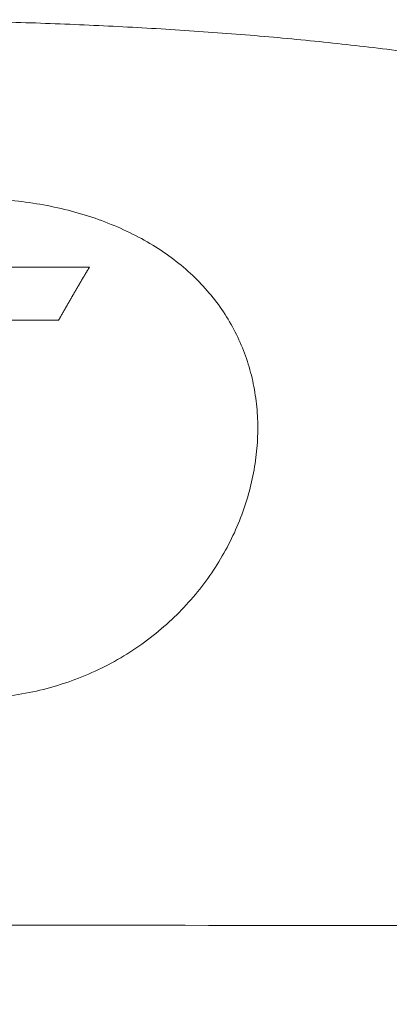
# Model space of a CAD drawing. Header units: millimetres. Extents: x 0 to 594, y 0 to 420.
# Tile 190 of 656: x 252.71 to 256.12, y 45.7 to 54.79. Entities that reach past the tile are written whole.
import ezdxf

# ---------------------------------------------------------------- set-up
doc = ezdxf.new("R2010")
doc.units = ezdxf.units.MM
doc.layers.add('1', color=7, linetype='Continuous', true_color=0xffffff)

msp = doc.modelspace()

# ---------------------------------------------------------------- linework, layer by layer
at = {"layer": '1', "color": 155, "linetype": 'Continuous', "lineweight": 13}
for points, knots in [([(251.0101, 54.7852), (251.2622, 54.7853), (251.5121, 54.7837), (252.0074, 54.7773), (252.2528, 54.7725), (252.7391, 54.7593), (252.98, 54.7511), (253.4573, 54.731), (253.6937, 54.7191), (254.1621, 54.6918), (254.394, 54.6762), (254.8534, 54.6411), (255.0809, 54.6215), (255.5313, 54.578), (255.7542, 54.5541), (256.1957, 54.5014), (256.4142, 54.4728), (256.8467, 54.4102), (257.0607, 54.3763), (257.4842, 54.3027), (257.6937, 54.263), (258.1083, 54.1771), (258.3134, 54.131), (258.719, 54.0314), (258.9196, 53.9781), (259.3162, 53.8633), (259.5123, 53.8019), (259.8031, 53.7031), (259.9959, 53.635), (260.2816, 53.5258), (260.4699, 53.448), (260.657, 53.3675), (260.7501, 53.326), (260.935, 53.2402), (261.1187, 53.1517), (261.3003, 53.0574), (261.4807, 52.96), (261.66, 52.8596), (261.9256, 52.6995), (262.1005, 52.5862), (262.2742, 52.4695), (262.3604, 52.4094), (262.5319, 52.2857), (262.7022, 52.1585), (262.9544, 51.9567), (263.2031, 51.7436), (263.3667, 51.5939), (263.5292, 51.4403), (263.6905, 51.2828), (263.9291, 51.0347), (264.1643, 50.7748), (264.3189, 50.5937), (264.4723, 50.4086), (264.5485, 50.3142), (264.6997, 50.1214), (264.8497, 49.9248), (264.9975, 49.7209), (265.1441, 49.5135), (265.2168, 49.408), (265.3612, 49.1937), (265.5044, 48.9761), (265.6454, 48.7523), (265.7852, 48.5256), (265.8545, 48.4109), (265.9921, 48.1789), (266.0603, 48.0617), (266.1955, 47.8251), (266.2626, 47.7056), (266.3956, 47.465), (266.4615, 47.3437), (266.5922, 47.0999), (266.657, 46.9772), (266.7854, 46.7309), (266.849, 46.6072), (266.9752, 46.3592), (267.0376, 46.2349), (267.1615, 45.9861), (267.2229, 45.8616), (267.2897, 45.7248), (267.2957, 45.7124), (267.3017, 45.7001)], [0, 0, 0, 0, 0.034424, 0.034424, 0.068848, 0.068848, 0.103271, 0.103271, 0.137695, 0.137695, 0.172119, 0.172119, 0.206543, 0.206543, 0.240966, 0.240966, 0.27539, 0.27539, 0.309814, 0.309814, 0.344238, 0.344238, 0.378662, 0.378662, 0.413085, 0.413085, 0.447509, 0.447509, 0.464721, 0.481933, 0.499145, 0.499145, 0.516357, 0.516357, 0.533569, 0.55078, 0.55078, 0.567992, 0.585204, 0.602416, 0.602416, 0.619628, 0.619628, 0.63684, 0.654052, 0.671264, 0.688476, 0.688476, 0.705687, 0.722899, 0.740111, 0.757323, 0.757323, 0.774535, 0.774535, 0.791747, 0.808959, 0.808959, 0.826171, 0.826171, 0.843383, 0.860594, 0.860594, 0.877806, 0.877806, 0.895018, 0.895018, 0.91223, 0.91223, 0.929442, 0.929442, 0.946654, 0.946654, 0.963866, 0.963866, 0.981078, 0.981078, 0.99829, 0.99829, 1, 1, 1, 1]), ([(252.2593, 53.1363), (252.3499, 53.1363), (252.4408, 53.133), (252.6216, 53.12), (252.7115, 53.1104), (252.8889, 53.0846), (252.9765, 53.0686), (253.1484, 53.0302), (253.2327, 53.0079), (253.3974, 52.957), (253.4777, 52.9285), (253.6334, 52.8655), (253.7088, 52.831), (253.8538, 52.7564), (253.9233, 52.7163), (254.0561, 52.6306), (254.1193, 52.5851), (254.2388, 52.4891), (254.2951, 52.4387), (254.4005, 52.3331), (254.4496, 52.2781), (254.5404, 52.1638), (254.5822, 52.1047), (254.6582, 51.9826), (254.6925, 51.9198), (254.7535, 51.791), (254.7803, 51.725), (254.8263, 51.5903), (254.8455, 51.5216), (254.8763, 51.382), (254.888, 51.3111), (254.9037, 51.1675), (254.9077, 51.0948), (254.9082, 50.9483), (254.9046, 50.8745), (254.8898, 50.7261), (254.8786, 50.6517), (254.8485, 50.5028), (254.8297, 50.4284), (254.7843, 50.2802), (254.7578, 50.2065), (254.6972, 50.0603), (254.6631, 49.9879), (254.5872, 49.8453), (254.5455, 49.7751), (254.4545, 49.6378), (254.4053, 49.5707), (254.2995, 49.4405), (254.243, 49.3775), (254.123, 49.2562), (254.0595, 49.198), (253.9261, 49.0873), (253.8562, 49.0349), (253.7106, 48.9367), (253.6349, 48.8909), (253.4786, 48.8066), (253.3981, 48.7681), (253.2329, 48.6992), (253.1484, 48.6688), (252.9762, 48.6163), (252.8885, 48.5942), (252.7109, 48.5589), (252.6209, 48.5456), (252.4401, 48.5279), (252.3492, 48.5235), (252.2587, 48.5236)], [0, 0, 0, 0, 0.03125, 0.03125, 0.0625, 0.0625, 0.09375, 0.09375, 0.125, 0.125, 0.15625, 0.15625, 0.1875, 0.1875, 0.21875, 0.21875, 0.25, 0.25, 0.28125, 0.28125, 0.3125, 0.3125, 0.34375, 0.34375, 0.375, 0.375, 0.40625, 0.40625, 0.4375, 0.4375, 0.46875, 0.46875, 0.5, 0.5, 0.53125, 0.53125, 0.5625, 0.5625, 0.59375, 0.59375, 0.625, 0.625, 0.65625, 0.65625, 0.6875, 0.6875, 0.71875, 0.71875, 0.75, 0.75, 0.78125, 0.78125, 0.8125, 0.8125, 0.84375, 0.84375, 0.875, 0.875, 0.90625, 0.90625, 0.9375, 0.9375, 0.96875, 0.96875, 1, 1, 1, 1]), ([(253.3545, 52.5009), (253.3529, 52.4981), (253.3496, 52.4927), (253.3447, 52.4845), (253.3398, 52.4763), (253.335, 52.4681), (253.3301, 52.4599), (253.3252, 52.4516), (253.3203, 52.4434), (253.3154, 52.4352), (253.3105, 52.4269), (253.3056, 52.4187), (253.3007, 52.4104), (253.2958, 52.4021), (253.2909, 52.3939), (253.2861, 52.3856), (253.2812, 52.3773), (253.2763, 52.369), (253.2714, 52.3607), (253.2665, 52.3523), (253.2616, 52.344), (253.2568, 52.3357), (253.2519, 52.3273), (253.247, 52.319), (253.2421, 52.3106), (253.2373, 52.3023), (253.2324, 52.2939), (253.2275, 52.2855), (253.2226, 52.2771), (253.2178, 52.2687), (253.2129, 52.2603), (253.208, 52.2519), (253.2032, 52.2435), (253.1983, 52.235), (253.1934, 52.2266), (253.1886, 52.2182), (253.1837, 52.2097), (253.1788, 52.2012), (253.174, 52.1928), (253.1691, 52.1843), (253.1642, 52.1758), (253.1594, 52.1673), (253.1545, 52.1588), (253.1496, 52.1503), (253.1448, 52.1418), (253.1399, 52.1333), (253.1351, 52.1248), (253.1302, 52.1162), (253.1253, 52.1077), (253.1205, 52.0991), (253.1156, 52.0906), (253.1108, 52.082), (253.1059, 52.0734), (253.1011, 52.0649), (253.0962, 52.0563), (253.0914, 52.0477), (253.0865, 52.0391), (253.0817, 52.0305), (253.0768, 52.0218), (253.0736, 52.0161), (253.072, 52.0132)], [0, 0, 0, 0, 0.017241, 0.034483, 0.051724, 0.068965, 0.086207, 0.103448, 0.12069, 0.137931, 0.155172, 0.172414, 0.189655, 0.206896, 0.224138, 0.241379, 0.258621, 0.275862, 0.293103, 0.310345, 0.327586, 0.344827, 0.362069, 0.37931, 0.396552, 0.413793, 0.431034, 0.448276, 0.465517, 0.482758, 0.5, 0.517241, 0.534483, 0.551724, 0.568965, 0.586207, 0.603448, 0.620689, 0.637931, 0.655172, 0.672414, 0.689655, 0.706896, 0.724138, 0.741379, 0.758621, 0.775862, 0.793103, 0.810345, 0.827586, 0.844828, 0.862069, 0.87931, 0.896552, 0.913793, 0.931034, 0.948276, 0.965517, 0.982759, 1, 1, 1, 1])]:
    msp.add_open_spline(points, degree=3, knots=knots, dxfattribs=at)
for points in [[(250.4613, 52.502), (250.5577, 52.502), (250.7506, 52.5019), (251.0399, 52.5019), (251.3293, 52.5018), (251.6186, 52.5017), (251.9079, 52.5015), (252.1972, 52.5014), (252.4866, 52.5013), (252.7759, 52.5012), (253.0652, 52.501), (253.2581, 52.5009), (253.3545, 52.5009)], [(253.072, 52.0132), (252.981, 52.0133), (252.7991, 52.0134), (252.5262, 52.0135), (252.2534, 52.0137), (251.9805, 52.0138), (251.7076, 52.014), (251.4348, 52.0141), (251.1619, 52.0142), (250.8891, 52.0143), (250.6162, 52.0144), (250.4343, 52.0145), (250.3433, 52.0145)]]:
    msp.add_open_spline(points, degree=3, dxfattribs=at)
at = {"layer": '1', "color": 155, "linetype": 'Continuous', "lineweight": 18}
msp.add_open_spline([(267.1291, 46.4131), (267.0282, 46.4132), (266.5983, 46.414), (265.5186, 46.4158), (263.273, 46.4193), (258.9332, 46.4251), (250.7738, 46.4324), (244.3791, 46.4322), (239.9893, 46.4302), (239.8563, 46.4302), (239.5902, 46.43), (239.1912, 46.4298), (238.26, 46.4294), (236.3977, 46.4282), (232.6732, 46.4255), (229.4808, 46.4221), (223.096, 46.4141), (218.8394, 46.4072), (210.3264, 46.3895), (206.07, 46.3787), (197.5584, 46.356), (193.3031, 46.344), (184.7952, 46.3283), (180.5426, 46.3246), (172.0406, 46.3429), (167.7912, 46.3649), (163.5412, 46.4059)], degree=3, knots=[0, 0, 0, 0, 0.002404, 0.010259, 0.025969, 0.057389, 0.12023, 0.245911, 0.245911, 0.249839, 0.249839, 0.253767, 0.261622, 0.277332, 0.308752, 0.371593, 0.371593, 0.497274, 0.497274, 0.622956, 0.622956, 0.748637, 0.748637, 0.874319, 0.874319, 1, 1, 1, 1], dxfattribs=at)

doc.saveas('drawing.dxf')
